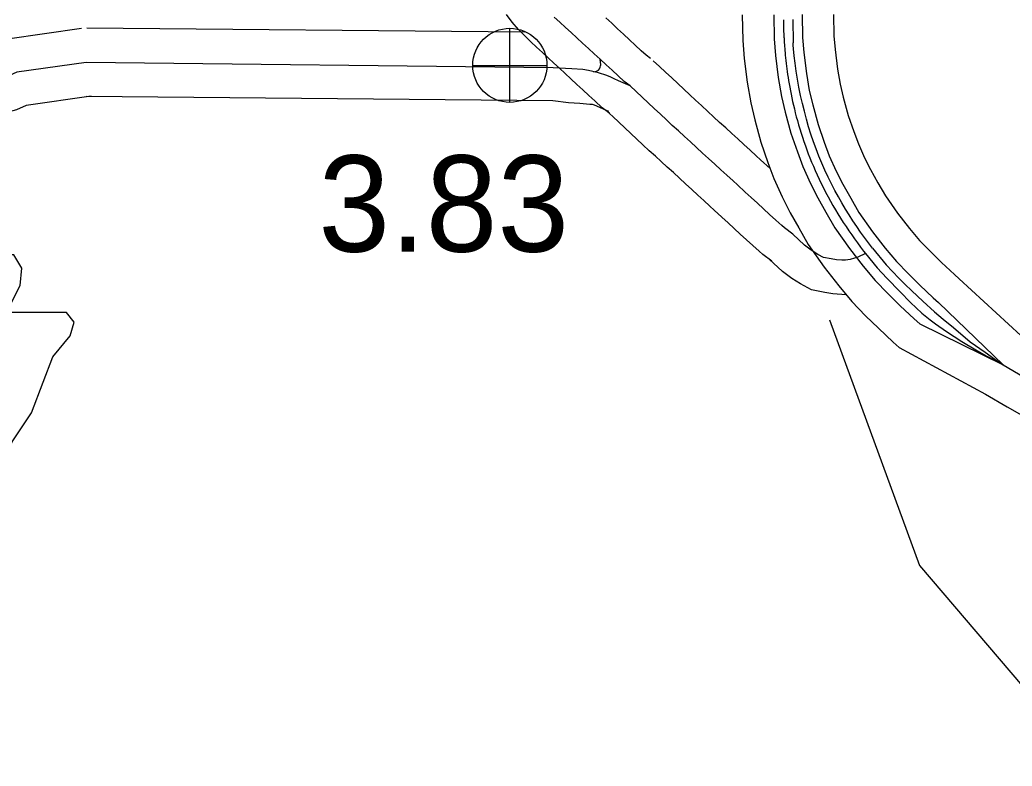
# Model space of a CAD drawing. Extents: x -83719 to 153526, y -11835 to 11446.
# Drawn here: x 8246.1 to 8391.1, y -977.8 to -868.7 of the extents above; entities that cross this region are included whole.
import ezdxf

# ---------------------------------------------------------------- set-up
doc = ezdxf.new("R2010")
doc.units = 0
for name, color, linetype in [('Level 10', 7, 'Continuous'), ('Level 15', 7, 'Continuous'), ('Level 21', 7, 'Continuous'), ('Level 25', 7, 'Continuous'), ('Level 26', 7, 'Continuous'), ('Level 59', 7, 'Continuous')]:
    doc.layers.add(name, color=color, linetype=linetype)

msp = doc.modelspace()

# ---------------------------------------------------------------- linework, layer by layer
at = {"layer": 'Level 10'}
for points in [[(8255.11, -869.97), (8244.28, -871.5), (8242.29, -872.37), (8234.43, -874.52), (8229.73, -876.41), (8219.85, -879.13), (8206.75, -883.92), (8199.89, -885.86), (8195.43, -887.34), (8192.89, -887.69), (8187.05, -889.74), (8184.46, -890.61), (8183.86, -890.74), (8181.19, -891.02), (8178.5, -891), (8175.71, -891.08), (8123.67, -890.38)], [(8319.88, -870.48), (8255.86, -869.92)], [(8256.51, -879.87), (8247.03, -881.21), (8245.62, -881.83), (8237.62, -884.01), (8232.93, -885.9), (8222.9, -888.66), (8209.83, -893.44), (8202.83, -895.43), (8197.7, -897.12), (8195.25, -897.46), (8190.3, -899.19), (8187.09, -900.27), (8185.43, -900.62), (8181.69, -901.03), (8178.59, -901), (8175.78, -901.08), (8123.62, -900.38)], [(8332.18, -882.07), (8330.09, -881.17), (8329.8, -881.07), (8329.39, -881.08), (8327.97, -880.91), (8326.3, -880.82), (8324.01, -880.51), (8255.77, -879.92)]]:
    msp.add_lwpolyline(points, dxfattribs=at)
at = {"layer": 'Level 15'}
for points in [[(8332.3, -882.35), (8331.22, -881.54), (8330.14, -880.55), (8329.27, -879.74), (8328.39, -878.93), (8327.52, -878.12), (8326.66, -877.32), (8325.82, -876.53), (8324.98, -875.76), (8324.15, -875), (8323.31, -874.24), (8322.48, -873.48), (8321.64, -872.7), (8320.78, -871.9), (8319.89, -871.04), (8318.97, -870.08), (8318.05, -869.02), (8317.22, -867.92)], [(8338.29, -874.34), (8337.63, -873.85), (8336.94, -873.21), (8336.06, -872.4), (8335.19, -871.6), (8334.33, -870.8), (8333.47, -870), (8332.61, -869.19), (8331.75, -868.4)], [(8351.7, -867.96), (8351.77, -871.72), (8351.99, -874.36), (8352.41, -877.8), (8352.93, -880.82), (8353.54, -883.32), (8354.42, -886.59), (8355.45, -889.53), (8356.31, -891.87), (8357.52, -894.58), (8358.69, -896.89), (8359.95, -899.11), (8361.35, -901.54), (8363.66, -904.87), (8365.8, -907.6), (8367.71, -909.88), (8369.72, -911.96), (8371.6, -913.8), (8373.74, -915.81), (8374.62, -916.58), (8387.27, -923.41)], [(8356.29, -867.94), (8356.35, -871.48), (8356.55, -873.89), (8356.95, -877.14), (8357.42, -879.88), (8357.98, -882.18), (8358.8, -885.24), (8359.76, -887.98), (8360.56, -890.14), (8361.66, -892.61), (8362.73, -894.71), (8363.93, -896.83), (8365.23, -899.09), (8367.35, -902.15), (8369.36, -904.71), (8371.12, -906.81), (8372.98, -908.73), (8374.77, -910.49), (8376.82, -912.41), (8377.64, -913.13), (8389.84, -919.12)], [(8360.45, -867.92), (8360.52, -871.27), (8360.7, -873.47), (8361.07, -876.54), (8361.5, -879.03), (8362.02, -881.14), (8362.79, -884.01), (8363.68, -886.57), (8364.42, -888.57), (8365.42, -890.82), (8366.4, -892.74), (8367.55, -894.77), (8368.75, -896.86), (8370.71, -899.67), (8372.6, -902.09), (8374.22, -904.02), (8375.94, -905.8), (8377.65, -907.48), (8379.62, -909.33), (8380.39, -910), (8389.84, -919.12)], [(8365.04, -867.91), (8365.1, -871.04), (8365.26, -873), (8365.61, -875.88), (8365.99, -878.1), (8366.46, -880), (8367.17, -882.66), (8368, -885.02), (8368.67, -886.84), (8369.56, -888.85), (8370.44, -890.57), (8371.53, -892.5), (8372.63, -894.4), (8374.4, -896.95), (8376.16, -899.2), (8377.62, -900.95), (8379.19, -902.57), (8380.83, -904.18), (8382.7, -905.93), (8383.41, -906.56), (8392.41, -914.83)], [(8355.76, -890.42), (8354.38, -889.15), (8353.73, -888.55), (8352.83, -887.73), (8351.93, -886.91), (8351.04, -886.1), (8350.15, -885.29), (8349.27, -884.48), (8348.39, -883.68), (8347.51, -882.86), (8346.65, -882.07), (8345.73, -881.2), (8344.84, -880.42), (8344.02, -879.65), (8343.14, -878.83), (8342.26, -878.01), (8341.38, -877.18), (8340.48, -876.34), (8339.58, -875.5), (8338.69, -874.68)], [(8356.02, -904), (8354.69, -902.98), (8354.17, -902.52), (8353.24, -901.69), (8352.32, -900.85), (8351.41, -900.02), (8350.51, -899.19), (8349.62, -898.36), (8348.73, -897.54), (8347.61, -896.51), (8346.97, -895.92), (8346.09, -895.12), (8345.21, -894.31), (8344.31, -893.5), (8343.41, -892.68), (8342.51, -891.85), (8341.62, -891.03), (8340.73, -890.21), (8339.83, -889.38), (8339, -888.6), (8338.11, -887.82), (8337.18, -886.95), (8336.3, -886.13), (8335.42, -885.3), (8334.53, -884.47), (8333.66, -883.65), (8332.78, -882.84), (8331.9, -882.02)], [(8366.87, -908.88), (8364.96, -908.76), (8363.77, -908.58), (8361.8, -908.17), (8360.19, -907.29), (8358.96, -906.51), (8357.57, -905.49), (8355.65, -903.69)], [(8387.27, -923.41), (8390.4, -925.28), (8393.92, -927.29), (8400.54, -931.05), (8406.5, -934.61), (8408.37, -935.59), (8409.89, -936.23), (8412.67, -937.49), (8422.12, -941.16), (8427.4, -943.12), (8430.04, -944.14), (8432.13, -945.04), (8432.97, -945.5), (8434.01, -946.16), (8435, -946.94), (8436.35, -947.93), (8437.38, -948.58), (8437.91, -948.94)]]:
    msp.add_lwpolyline(points, dxfattribs=at)
at = {"layer": 'Level 21'}
msp.add_lwpolyline([(8194.52, -903.04), (8197.06, -919.96), (8195.93, -945.62), (8198.18, -947.03), (8202.41, -947.03), (8202.41, -956.05), (8237.94, -956.05), (8239.63, -952.38), (8239.07, -946.46), (8239.92, -939.69), (8243.02, -934.34), (8244.99, -930.39), (8247.81, -926.16), (8249.5, -921.65), (8250.91, -917.98), (8253.45, -914.88), (8254.01, -912.91), (8252.89, -911.5), (8244.15, -911.5), (8246.12, -907.55), (8246.4, -905.01), (8245.23, -903.06)], close=True, dxfattribs=at)
at = {"layer": 'Level 25'}
msp.add_lwpolyline([(8364.47, -912.57), (8377.62, -948.47), (8425.91, -1005.06), (8431.28, -1050.4), (8439.03, -1013.41), (8739.66, -1038.47), (8772.47, -1016.99)], dxfattribs=at)
at = {"layer": 'Level 26'}
for p, q in [((8317.72, -880.76), (8317.72, -869.92)), ((8312.3, -875.34), (8323.14, -875.34))]:
    msp.add_line(p, q, dxfattribs=at)
msp.add_circle((8317.72, -875.34), 5.42, dxfattribs=at)
at = {"layer": 'Level 59'}
for points in [[(8335.29, -878.35), (8334.42, -877.69), (8333.54, -876.88), (8332.67, -876.07), (8331.79, -875.26), (8330.93, -874.46), (8330.07, -873.66), (8329.21, -872.86), (8328.36, -872.08), (8327.52, -871.31), (8326.68, -870.54), (8325.86, -869.79), (8325.03, -869.04), (8324.22, -868.28)], [(8357.71, -868.69), (8357.71, -868.77), (8357.71, -869.19), (8357.71, -869.57), (8357.72, -869.88), (8357.78, -871.23), (8357.8, -871.37), (8357.8, -871.46), (8357.8, -871.49), (8357.8, -871.51), (8357.81, -871.56), (8357.8, -871.64), (8357.82, -871.8), (8357.83, -872.03), (8357.85, -872.3), (8357.87, -872.58), (8357.9, -872.87), (8357.93, -873.18), (8357.96, -873.52), (8357.99, -873.87), (8358.03, -874.25), (8358.07, -874.65), (8358.12, -875.06), (8358.16, -875.47), (8358.21, -875.86), (8358.27, -876.26), (8358.32, -876.67), (8358.39, -877.12), (8358.47, -877.58), (8358.55, -878.06)], [(8359.08, -868.63), (8359.12, -872.03)], [(8370.75, -902.06), (8369.56, -900.51), (8369, -899.72), (8368.43, -898.9), (8367.87, -898.07), (8367.31, -897.22), (8366.78, -896.35), (8366.25, -895.46), (8365.74, -894.55), (8365.23, -893.62), (8364.74, -892.65), (8364.26, -891.67), (8363.79, -890.67), (8363.34, -889.65), (8362.9, -888.62), (8362.5, -887.57), (8362.11, -886.51), (8361.74, -885.42), (8361.4, -884.32), (8361.07, -883.2), (8360.77, -882.06), (8360.48, -880.9), (8360.21, -879.73), (8359.97, -878.55), (8359.75, -877.36), (8359.57, -876.17), (8359.42, -875.02), (8359.3, -873.93), (8359.2, -872.92), (8359.15, -872.38), (8359.12, -872.03)], [(8329.97, -876.27), (8330.4, -876.19), (8330.66, -876.05), (8330.83, -875.84), (8330.92, -875.61), (8330.97, -875.4), (8331, -875.25), (8330.93, -874.46)], [(8255.81, -874.92), (8245.65, -876.36), (8243.95, -877.1), (8236.03, -879.27), (8231.33, -881.15), (8221.37, -883.89), (8208.29, -888.68), (8201.36, -890.64), (8196.57, -892.23), (8194.07, -892.57), (8188.67, -894.46), (8185.78, -895.44), (8184.64, -895.68), (8181.44, -896.03), (8178.54, -896), (8175.74, -896.08), (8118.6, -895.31), (8008.51, -893.75), (7999.92, -893.65)], [(8335.29, -878.35), (8333.62, -877.6), (8332.97, -877.3), (8332.49, -877.09), (8331.89, -876.84), (8330.66, -876.43), (8329.23, -876.09), (8328.4, -875.93), (8326.76, -875.84), (8324.03, -875.72), (8255.81, -874.92)], [(8359.07, -900.05), (8357.87, -899.12), (8357.49, -898.78), (8356.59, -897.97), (8355.69, -897.16), (8354.8, -896.34), (8353.9, -895.51), (8353.01, -894.69), (8352.12, -893.87), (8351, -892.83), (8350.35, -892.24), (8349.46, -891.42), (8348.57, -890.61), (8347.67, -889.8), (8346.78, -888.98), (8345.89, -888.17), (8345, -887.35), (8344.12, -886.54), (8343.24, -885.73), (8342.36, -884.9), (8341.47, -884.12), (8340.6, -883.3), (8339.72, -882.48), (8338.84, -881.65), (8337.96, -880.82), (8337.07, -879.99), (8336.18, -879.17), (8335.29, -878.35)], [(8358.55, -878.06), (8358.64, -878.55), (8358.73, -879.06), (8358.83, -879.58), (8358.94, -880.1), (8359.05, -880.63), (8359.17, -881.16), (8359.31, -881.71), (8359.44, -882.27), (8359.6, -882.85), (8359.76, -883.43), (8359.93, -884.03), (8360.12, -884.63), (8360.31, -885.24), (8360.51, -885.86), (8360.71, -886.48), (8360.92, -887.09), (8361.13, -887.68), (8361.35, -888.27), (8361.59, -888.87), (8361.83, -889.48), (8362.09, -890.1), (8362.36, -890.72), (8362.64, -891.36), (8362.94, -892), (8363.24, -892.63), (8363.55, -893.27), (8363.88, -893.91), (8364.23, -894.55), (8364.59, -895.2), (8364.95, -895.83), (8365.31, -896.45), (8365.69, -897.07), (8366.08, -897.69), (8366.47, -898.3), (8366.88, -898.91), (8367.28, -899.52), (8367.69, -900.12), (8368.11, -900.71), (8368.53, -901.31), (8368.97, -901.91), (8369.41, -902.5), (8369.71, -902.84)], [(8369.69, -902.85), (8368.61, -903.38), (8368.11, -903.55), (8367.46, -903.72), (8366.77, -903.82), (8366.24, -903.83), (8365.48, -903.79), (8364.67, -903.66), (8363.55, -903.43), (8362.73, -902.98), (8361.78, -902.38), (8360.77, -901.63), (8359.07, -900.05)], [(8370.75, -902.06), (8372.74, -904.49), (8374.59, -906.46), (8375.45, -907.32), (8376.46, -908.31), (8378.11, -909.82), (8379.8, -911.39), (8381.07, -912.44)], [(8369.71, -902.84), (8371.43, -904.97), (8372.81, -906.46), (8374.76, -908.48), (8376.29, -910.02), (8377.94, -911.58), (8379.16, -912.57), (8379.92, -913.15), (8381.55, -914.25), (8383.78, -915.73), (8385.86, -916.94), (8387.33, -917.81), (8389.89, -919.15)], [(8381.07, -912.44), (8382.56, -913.66), (8385.02, -915.76), (8387.18, -917.29), (8389.17, -918.68), (8389.84, -919.12), (8392.92, -920.96), (8396.4, -922.96), (8399.97, -925), (8401.83, -926.09), (8403.11, -926.76)]]:
    msp.add_lwpolyline(points, dxfattribs=at)

# ---------------------------------------------------------------- texts
at = {"layer": 'Level 25'}
msp.add_text('3.83', height=14.08, dxfattribs=at).set_placement((8289.73, -902.59))

doc.saveas('drawing.dxf')
